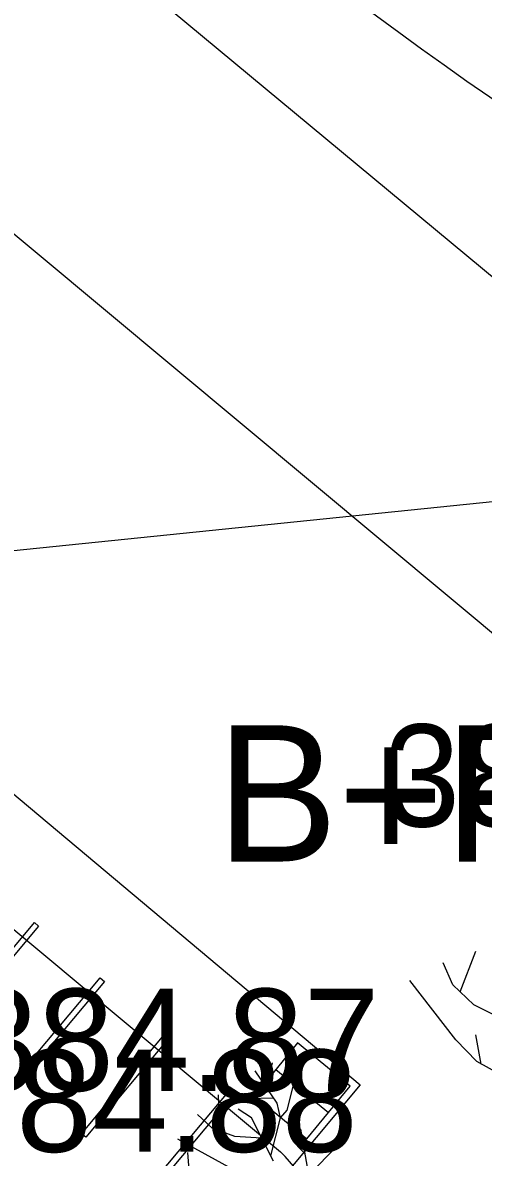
# Model space of a CAD drawing. Extents: x -438233 to -437334, y -1133133 to -1132623.
# Drawn here: x -438077.05 to -438073.66, y -1132982.43 to -1132974.1 of the extents above; entities that cross this region are included whole.
import ezdxf

# ---------------------------------------------------------------- set-up
doc = ezdxf.new("R2010")
doc.units = 0
for name, color, linetype in [('Default', 7, 'Continuous'), ('MOBILIÁŘ', 7, 'Continuous'), ('Vrstva 1', 7, 'Continuous'), ('Vrstva 10', 7, 'Continuous'), ('Vrstva 27', 7, 'Continuous'), ('Vrstva 3', 7, 'Continuous'), ('Vrstva 40', 7, 'Continuous')]:
    doc.layers.add(name, color=color, linetype=linetype)

# ---------------------------------------------------------------- blocks, each defined once
blk = doc.blocks.new('A$C73EC33FB')
at = {"layer": 'Default'}
for points in [[(-39000, 25012), (0, 25012), (0, 0), (-39000, 0)], [(-32310, 18759), (-31900, 18759), (-31900, 9105), (-32310, 9105)], [(-26014, 18759), (-25605, 18759), (-25605, 9105), (-26014, 9105)], [(-19705, 18759), (-19295, 18759), (-19295, 9105), (-19705, 9105)], [(-13409, 18759), (-13000, 18759), (-13000, 9105), (-13409, 9105)], [(-7100, 18759), (-6690, 18759), (-6690, 9105), (-7100, 9105)]]:
    blk.add_lwpolyline(points, close=True, dxfattribs=at)

msp = doc.modelspace()

# ---------------------------------------------------------------- linework, layer by layer
at = {"layer": 'Vrstva 1'}
for p, q in [((-438073.8349, -1132981.213), (-438073.7196, -1132980.9146)), ((-438073.8874, -1132981.163), (-438073.9599, -1132981.0009)), ((-438073.8672, -1132981.5646), (-438074.2051, -1132981.1291)), ((-438073.7341, -1132981.3089), (-438073.8874, -1132981.163)), ((-438073.5229, -1132981.4146), (-438073.7341, -1132981.3089)), ((-438073.6793, -1132981.7444), (-438073.7188, -1132981.5291)), ((-438073.7124, -1132981.7258), (-438073.8672, -1132981.5646)), ((-438075.105, -1132982.0831), (-438075.001, -1132981.6654)), ((-438075.18, -1132982.0306), (-438075.3421, -1132981.7936)), ((-438075.2582, -1132981.9153), (-438075.2147, -1132981.7355)), ((-438073.3809, -1132981.9073), (-438073.7124, -1132981.7258)), ((-438075.3937, -1132981.9992), (-438075.5316, -1132981.9097)), ((-438074.995, -1132981.941), (-438074.995, -1132981.941)), ((-438075.5994, -1132982.2355), (-438075.6098, -1132981.9694)), ((-438075.2074, -1132981.9944), (-438075.3937, -1132981.9992)), ((-438075.1542, -1132982.1379), (-438075.18, -1132982.0306)), ((-438075.6566, -1132982.2145), (-438075.7655, -1132982.1145)), ((-438075.3687, -1132982.1395), (-438075.4663, -1132982.0758)), ((-438075.1542, -1132982.1379), (-438075.105, -1132982.0831)), ((-438074.7357, -1132982.3451), (-438074.6889, -1132982.0984)), ((-438075.2074, -1132982.4556), (-438075.3687, -1132982.1395)), ((-438075.2268, -1132982.4177), (-438075.1542, -1132982.1379)), ((-438075.5082, -1132982.5153), (-438075.9098, -1132982.2943)), ((-438075.4905, -1132982.2758), (-438075.6566, -1132982.2145)), ((-438075.2945, -1132982.2871), (-438075.4905, -1132982.2758)), ((-438074.947, -1132982.5564), (-438075.0058, -1132982.221)), ((-438074.9744, -1132982.4032), (-438075.0308, -1132982.3476)), ((-438074.947, -1132982.5564), (-438074.7357, -1132982.3451)), ((-438075.8018, -1132982.8217), (-438075.8348, -1132982.3927)), ((-438075.155, -1132982.388), (-438075.155, -1132982.388))]:
    msp.add_line(p, q, dxfattribs=at)
msp.add_arc((-438057.9618, -1132951.913), 27.6, 199.5386, 254.36014, dxfattribs=at)
at = {"layer": 'Vrstva 10'}
for points in [[(-438086.926, -1132964.916), (-438070.59, -1132978.455)], [(-438088.082, -1132966.508), (-438071.892, -1132980)], [(-438091.201, -1132969.023), (-438075.155, -1132982.388)]]:
    msp.add_lwpolyline(points, dxfattribs=at)
msp.add_arc((-438075.8678, -1132983.1356), 1.033, 238.98953, 46.36663, dxfattribs=at)
at = {"layer": 'Vrstva 27'}
msp.add_line((-438075.189, -1132981.783), (-438074.801, -1132982.099), dxfattribs=at)
msp.add_lwpolyline([(-438075.347, -1132981.976), (-438074.96, -1132982.293), (-438074.643, -1132981.906), (-438075.03, -1132981.589)], close=True, dxfattribs=at)
at = {"layer": 'Vrstva 40'}
msp.add_line((-438081.0834, -1132978.3773), (-438019.5053, -1132972.094), dxfattribs=at)

# ---------------------------------------------------------------- block references
at = {"layer": 'MOBILIÁŘ', "xscale": 0.0001, "yscale": 9.999999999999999e-05, "rotation": -39.966187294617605}
msp.add_blockref('A$C73EC33FB', (-438076.1748, -1132983.814), dxfattribs=at)

# ---------------------------------------------------------------- texts
at = {"layer": 'Vrstva 1'}
msp.add_text('B+R', height=1, dxfattribs=at).set_placement((-438075.6251, -1132980.2567))
at = {"layer": 'Vrstva 3'}
for s, p in [('384.92 ', (-438074.392, -1132980)), ('384.87 ', (-438077.495, -1132981.941)), ('384.88 ', (-438077.655, -1132982.388))]:
    msp.add_text(s, height=0.75, dxfattribs=at).set_placement(p)

doc.saveas('drawing.dxf')
